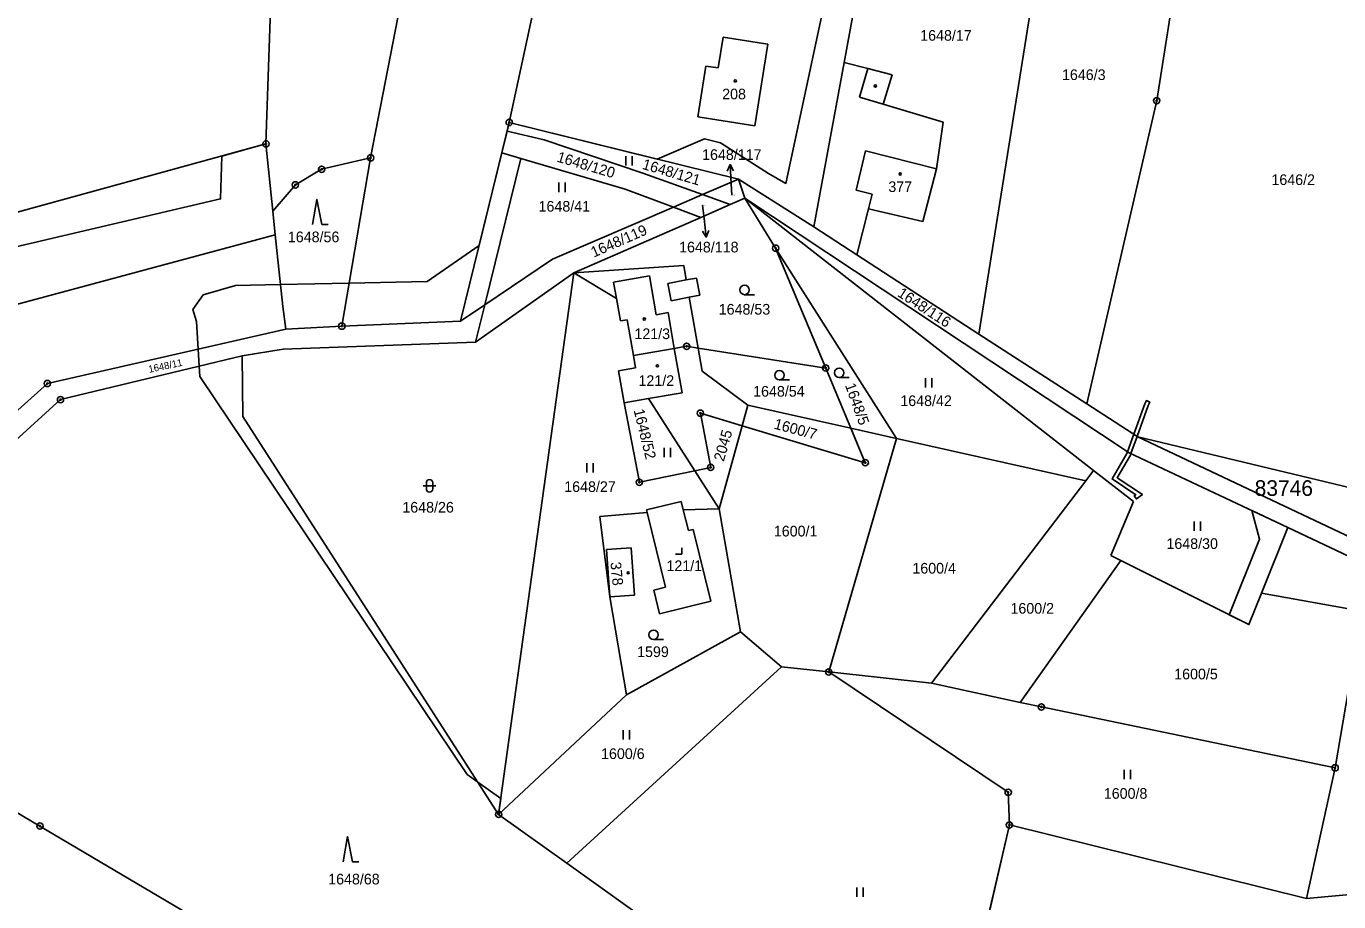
# Model space of a CAD drawing. Extents: x -445050 to -440454, y -1134563 to -1129741.
# Drawn here: x -443020.5 to -442811.1, y -1131945.9 to -1131806.2 of the extents above; entities that cross this region are included whole.
import ezdxf

# ---------------------------------------------------------------- set-up
doc = ezdxf.new("R2010")
doc.units = 0
for name, color, linetype in [('Vrstva 1', 7, 'Continuous'), ('Vrstva 16', 7, 'Continuous'), ('Vrstva 18', 7, 'Continuous'), ('Vrstva 19', 7, 'Continuous'), ('Vrstva 24', 7, 'Continuous'), ('Vrstva 25', 7, 'Continuous'), ('Vrstva 3', 7, 'Continuous'), ('Vrstva 30', 7, 'Continuous'), ('Vrstva 37', 7, 'Continuous'), ('Vrstva 4', 7, 'Continuous'), ('Vrstva 52', 7, 'Continuous'), ('Vrstva 53', 7, 'Continuous')]:
    doc.layers.add(name, color=color, linetype=linetype)

msp = doc.modelspace()

# ---------------------------------------------------------------- linework, layer by layer
at = {"layer": 'Vrstva 1'}
for p, q in [((-442835.91, -1131791.62), (-442840.13, -1131818.11)), ((-442840.13, -1131818.11), (-442851.28, -1131866.5)), ((-442943.42, -1131821.59), (-442943.76, -1131822.96)), ((-442943.76, -1131822.96), (-442944.61, -1131826.46)), ((-442937.87, -1131824.36), (-442943.76, -1131822.96)), ((-442922.13, -1131829.68), (-442937.87, -1131824.36)), ((-442944.61, -1131826.46), (-442951.19, -1131853.3)), ((-442944.61, -1131826.46), (-442941.58, -1131827.35)), ((-442941.58, -1131827.35), (-442924.93, -1131832.26)), ((-442912.57, -1131833.1), (-442922.13, -1131829.68)), ((-442912.57, -1131833.1), (-442906.86, -1131830.65)), ((-442905.86, -1131833.69), (-442906.86, -1131830.65)), ((-442924.93, -1131832.26), (-442917.23, -1131835.11)), ((-442917.23, -1131835.11), (-442912.57, -1131833.1)), ((-442908.15, -1131834.69), (-442912.57, -1131833.1)), ((-442905.86, -1131833.69), (-442908.15, -1131834.69)), ((-442936.52, -1131843.39), (-442917.23, -1131835.11)), ((-442917.23, -1131835.11), (-442912.83, -1131836.73)), ((-442908.15, -1131834.69), (-442912.83, -1131836.73)), ((-442912.83, -1131836.73), (-442933.12, -1131845.6)), ((-442947.31, -1131850.68), (-442936.52, -1131843.39)), ((-442951.19, -1131853.3), (-442947.31, -1131850.68)), ((-442948.78, -1131856.65), (-442947.31, -1131850.68))]:
    msp.add_line(p, q, dxfattribs=at)
for points in [[(-442965.54, -1131827.23), (-442949.37, -1131744.16)], [(-442927.88, -1131749.62), (-442943.42, -1131821.59)], [(-442856.22, -1131778.28), (-442868.5, -1131855.39)], [(-442980.83, -1131783.52), (-442982.22, -1131825.01)], [(-442886.26, -1131791.73), (-442890.01, -1131812.05)], [(-442910.07, -1131812.9), (-442909.29, -1131807.96)], [(-442909.29, -1131807.96), (-442902.18, -1131809.08)], [(-442902.18, -1131809.08), (-442904.23, -1131822.12)], [(-442912.05, -1131812.59), (-442913.32, -1131820.69)], [(-442912.05, -1131812.59), (-442910.07, -1131812.9)], [(-442894.84, -1131838.22), (-442890.01, -1131812.05)], [(-442886.21, -1131813), (-442890.01, -1131812.05)], [(-442882.33, -1131813.97), (-442886.21, -1131813)], [(-442883.75, -1131818.69), (-442882.33, -1131813.97)], [(-442874.21, -1131821.55), (-442883.75, -1131818.69)], [(-442906.86, -1131830.65), (-442943.42, -1131821.59)], [(-442904.23, -1131822.12), (-442913.32, -1131820.69)], [(-442875.28, -1131828.97), (-442874.21, -1131821.55)], [(-443031.8, -1131838.61), (-442982.22, -1131825.01)], [(-442982.22, -1131825.01), (-442981.12, -1131835.74)], [(-442973.34, -1131829.06), (-442965.54, -1131827.23)], [(-442965.54, -1131827.23), (-442970.13, -1131854.1)], [(-442977.53, -1131831.55), (-442973.34, -1131829.06)], [(-442877.44, -1131837.42), (-442875.28, -1131828.97)], [(-442981.12, -1131835.74), (-442977.53, -1131831.55)], [(-442906.86, -1131830.65), (-442894.84, -1131838.22)], [(-442905.86, -1131833.69), (-442844.52, -1131874.3)], [(-442900.92, -1131841.65), (-442905.86, -1131833.69)], [(-442850.2, -1131877.11), (-442905.86, -1131833.69)], [(-442981.12, -1131835.74), (-442980.75, -1131839.5)], [(-442886.11, -1131835.36), (-442887.95, -1131842.71)], [(-442886.11, -1131835.36), (-442877.44, -1131837.42)], [(-442894.84, -1131838.22), (-442887.95, -1131842.71)], [(-442980.75, -1131839.5), (-443045.23, -1131856.87)], [(-442979.55, -1131850.96), (-442980.75, -1131839.5)], [(-442881.62, -1131872.01), (-442900.92, -1131841.65)], [(-442900.92, -1131841.65), (-442892.93, -1131860.77)], [(-442887.95, -1131842.71), (-442868.5, -1131855.39)], [(-442933.12, -1131845.6), (-442915.57, -1131844.4)], [(-442915.57, -1131844.4), (-442915.17, -1131846.72)], [(-442948.78, -1131856.65), (-442933.12, -1131845.6)], [(-442945.11, -1131931.99), (-442933.12, -1131845.6)], [(-442933.12, -1131845.6), (-442926.3, -1131849.69)], [(-442915.17, -1131846.72), (-442913.54, -1131846.41)], [(-442913.02, -1131849.16), (-442913.54, -1131846.41)], [(-442979.08, -1131854.59), (-442979.55, -1131850.96)], [(-442926.3, -1131849.69), (-442925.67, -1131853.25)], [(-442913.02, -1131849.16), (-442914.69, -1131849.48)], [(-442914.69, -1131849.48), (-442913.29, -1131857.58)], [(-442925.67, -1131853.25), (-442924.59, -1131853.06)], [(-442923.59, -1131858.77), (-442924.59, -1131853.06)], [(-443017.1, -1131863.24), (-442979.08, -1131854.59)], [(-442970.13, -1131854.1), (-442979.08, -1131854.59)], [(-442951.19, -1131853.3), (-442970.13, -1131854.1)], [(-442979.5, -1131857.74), (-442948.78, -1131856.65)], [(-442917.09, -1131857.64), (-442915.12, -1131857.3)], [(-442915.12, -1131857.3), (-442913.29, -1131857.58)], [(-442851.28, -1131866.5), (-442868.5, -1131855.39)], [(-443015, -1131865.81), (-442986.01, -1131858.81)], [(-442986.01, -1131858.81), (-442979.5, -1131857.74)], [(-442986.01, -1131858.81), (-442985.89, -1131868.52)], [(-442923.59, -1131858.77), (-442917.09, -1131857.64)], [(-442923.59, -1131858.77), (-442923.25, -1131860.75)], [(-442913.29, -1131857.58), (-442912.65, -1131861.28)], [(-442913.29, -1131857.58), (-442892.93, -1131860.77)], [(-442923.25, -1131860.75), (-442926.01, -1131861.23)], [(-442925.11, -1131866.35), (-442926.01, -1131861.23)], [(-442912.65, -1131861.28), (-442905.36, -1131866.7)], [(-442892.93, -1131860.77), (-442888.92, -1131870.38)], [(-443069.69, -1131910.48), (-443017.1, -1131863.24)], [(-442925.11, -1131866.35), (-442921.19, -1131865.66)], [(-442921.19, -1131865.66), (-442913.82, -1131877.16)], [(-443061.62, -1131908.23), (-443015, -1131865.81)], [(-442925.11, -1131866.35), (-442922.66, -1131879)], [(-442905.36, -1131866.7), (-442906.26, -1131869.98)], [(-442905.36, -1131866.7), (-442888.92, -1131870.38)], [(-442851.28, -1131866.5), (-442843.12, -1131871.76)], [(-442985.89, -1131868.52), (-442945.11, -1131931.99)], [(-442906.26, -1131869.98), (-442912.92, -1131867.98)], [(-442912.92, -1131867.98), (-442911.28, -1131876.63)], [(-442906.26, -1131869.98), (-442909.92, -1131883.24)], [(-442886.62, -1131875.88), (-442906.26, -1131869.98)], [(-442881.62, -1131872.01), (-442892.46, -1131909.26)], [(-442888.92, -1131870.38), (-442886.62, -1131875.88)], [(-442888.92, -1131870.38), (-442881.62, -1131872.01)], [(-442881.62, -1131872.01), (-442851.45, -1131878.75)], [(-442843.12, -1131871.76), (-442784.77, -1131899.34)], [(-442843.12, -1131871.76), (-442807.88, -1131880.23)], [(-442819.22, -1131886.23), (-442844.52, -1131874.3)], [(-442913.82, -1131877.16), (-442922.66, -1131879)], [(-442911.28, -1131876.63), (-442913.82, -1131877.16)], [(-442913.82, -1131877.16), (-442909.92, -1131883.24)], [(-442851.45, -1131878.75), (-442850.2, -1131877.11)], [(-442843.83, -1131882.07), (-442850.2, -1131877.11)], [(-442876.08, -1131911.07), (-442851.45, -1131878.75)], [(-442915.99, -1131882.05), (-442921.52, -1131883.41)], [(-442915.99, -1131882.05), (-442915.65, -1131883.4)], [(-442847.46, -1131890.67), (-442843.83, -1131882.07)], [(-442921.41, -1131883.85), (-442928.98, -1131884.45)], [(-442927.35, -1131897.3), (-442928.98, -1131884.45)], [(-442921.52, -1131883.41), (-442921.41, -1131883.85)], [(-442918.48, -1131895.75), (-442921.41, -1131883.85)], [(-442915.65, -1131883.4), (-442909.92, -1131883.24)], [(-442915.65, -1131883.4), (-442914.83, -1131886.71)], [(-442909.92, -1131883.24), (-442906.55, -1131902.85)], [(-442914.06, -1131886.52), (-442914.83, -1131886.71)], [(-442914.06, -1131886.52), (-442911.24, -1131897.98)], [(-442819.22, -1131886.23), (-442823.41, -1131896.7)], [(-442819.22, -1131886.23), (-442790.99, -1131899.55)], [(-442927.88, -1131889.72), (-442923.99, -1131889.45)], [(-442927.35, -1131897.3), (-442927.88, -1131889.72)], [(-442923.99, -1131889.45), (-442923.46, -1131897.03)], [(-442845.88, -1131891.46), (-442847.46, -1131890.67)], [(-442861.89, -1131914.12), (-442845.88, -1131891.46)], [(-442825.42, -1131901.7), (-442845.88, -1131891.46)], [(-442923.46, -1131897.03), (-442927.35, -1131897.3)], [(-442920.37, -1131896.21), (-442918.48, -1131895.75)], [(-442920.37, -1131896.21), (-442919.44, -1131900)], [(-442823.41, -1131896.7), (-442825.42, -1131901.7)], [(-442807.43, -1131899.58), (-442823.41, -1131896.7)], [(-442924.69, -1131912.92), (-442927.35, -1131897.3)], [(-442911.24, -1131897.98), (-442919.44, -1131900)], [(-442811.66, -1131924.57), (-442807.43, -1131899.58)], [(-442906.55, -1131902.85), (-442924.69, -1131912.92)], [(-442899.97, -1131908.43), (-442906.55, -1131902.85)], [(-443061.62, -1131908.23), (-443018.28, -1131933.86)], [(-442899.97, -1131908.43), (-442934.22, -1131939.78)], [(-442892.46, -1131909.26), (-442899.97, -1131908.43)], [(-442876.08, -1131911.07), (-442892.46, -1131909.26)], [(-442892.46, -1131909.26), (-442863.82, -1131928.47)], [(-442861.89, -1131914.12), (-442876.08, -1131911.07)], [(-442924.69, -1131912.92), (-442945.11, -1131931.99)], [(-442858.52, -1131914.85), (-442861.89, -1131914.12)], [(-442858.52, -1131914.85), (-442811.66, -1131924.57)], [(-442811.66, -1131924.57), (-442816.22, -1131945.4)], [(-442863.64, -1131933.68), (-442863.82, -1131928.47)], [(-442945.11, -1131931.99), (-442934.22, -1131939.78)], [(-443018.28, -1131933.86), (-442860.07, -1132027.41)], [(-442863.64, -1131933.68), (-442867.63, -1131951)], [(-442816.22, -1131945.4), (-442863.64, -1131933.68)], [(-442934.22, -1131939.78), (-442919.05, -1131950.61)], [(-442816.22, -1131945.4), (-442801.17, -1131944.02)]]:
    msp.add_lwpolyline(points, dxfattribs=at)
at = {"layer": 'Vrstva 16'}
for p, q in [((-442908.02, -1131831.32), (-442908.18, -1131828.32)), ((-442912.33, -1131836.91), (-442911.98, -1131839.89))]:
    msp.add_line(p, q, dxfattribs=at)
for points in [[(-442908.63, -1131829.35), (-442908.18, -1131828.32), (-442907.63, -1131829.3)], [(-442907.92, -1131833.2), (-442908.02, -1131831.32)], [(-442912.58, -1131834.8), (-442912.33, -1131836.91)], [(-442911.6, -1131838.84), (-442911.98, -1131839.89), (-442912.59, -1131838.95)]]:
    msp.add_lwpolyline(points, dxfattribs=at)
at = {"layer": 'Vrstva 24'}
for centre, radius in [((-442840.13, -1131818.11), 0.5), ((-442840.13, -1131818.11), 0.1), ((-442943.42, -1131821.59), 0.5), ((-442943.42, -1131821.59), 0.1), ((-442982.22, -1131825.01), 0.5), ((-442982.22, -1131825.01), 0.1), ((-442965.54, -1131827.23), 0.5), ((-442965.54, -1131827.23), 0.1), ((-442973.34, -1131829.06), 0.5), ((-442973.34, -1131829.06), 0.1), ((-442977.53, -1131831.55), 0.5), ((-442977.53, -1131831.55), 0.1), ((-442900.92, -1131841.65), 0.5), ((-442900.92, -1131841.65), 0.1), ((-442970.13, -1131854.1), 0.5), ((-442970.13, -1131854.1), 0.1), ((-442915.12, -1131857.3), 0.5), ((-442915.12, -1131857.3), 0.1), ((-442892.93, -1131860.77), 0.5), ((-442892.93, -1131860.77), 0.1), ((-443017.1, -1131863.24), 0.5), ((-443017.1, -1131863.24), 0.1), ((-443015, -1131865.81), 0.5), ((-443015, -1131865.81), 0.1), ((-442912.92, -1131867.98), 0.5), ((-442912.92, -1131867.98), 0.1), ((-442911.28, -1131876.63), 0.5), ((-442886.62, -1131875.88), 0.5), ((-442886.62, -1131875.88), 0.1), ((-442911.28, -1131876.63), 0.1), ((-442922.66, -1131879), 0.5), ((-442922.66, -1131879), 0.1), ((-442892.46, -1131909.26), 0.5), ((-442892.46, -1131909.26), 0.1), ((-442858.52, -1131914.85), 0.5), ((-442858.52, -1131914.85), 0.1), ((-442811.66, -1131924.57), 0.5), ((-442811.66, -1131924.57), 0.1), ((-442863.82, -1131928.47), 0.5), ((-442863.82, -1131928.47), 0.1), ((-442945.11, -1131931.99), 0.5), ((-442945.11, -1131931.99), 0.1), ((-443018.28, -1131933.86), 0.5), ((-443018.28, -1131933.86), 0.1), ((-442863.64, -1131933.68), 0.5), ((-442863.64, -1131933.68), 0.1)]:
    msp.add_circle(centre, radius, dxfattribs=at)
at = {"layer": 'Vrstva 25'}
for p, q in [((-442924.81, -1131828.48), (-442924.81, -1131826.98)), ((-442923.81, -1131828.48), (-442923.81, -1131826.98)), ((-442935.52, -1131832.69), (-442935.52, -1131831.19)), ((-442934.52, -1131832.69), (-442934.52, -1131831.19)), ((-442905.87, -1131849.07), (-442904.27, -1131849.07)), ((-442900.32, -1131862.67), (-442898.72, -1131862.67)), ((-442890.78, -1131862.27), (-442889.18, -1131862.27)), ((-442876.99, -1131863.88), (-442876.99, -1131862.38)), ((-442875.99, -1131863.88), (-442875.99, -1131862.38)), ((-442918.68, -1131875.02), (-442918.68, -1131873.52)), ((-442917.68, -1131875.02), (-442917.68, -1131873.52)), ((-442931.03, -1131877.47), (-442931.03, -1131875.97)), ((-442930.03, -1131877.47), (-442930.03, -1131875.97)), ((-442957.13, -1131879.57), (-442955.13, -1131879.57)), ((-442956.63, -1131880.07), (-442956.63, -1131879.07)), ((-442955.63, -1131879.07), (-442955.63, -1131880.07)), ((-442834.13, -1131886.74), (-442834.13, -1131885.24)), ((-442833.13, -1131886.74), (-442833.13, -1131885.24)), ((-442920.4, -1131904.09), (-442918.8, -1131904.09)), ((-442925.23, -1131920.06), (-442925.23, -1131918.56)), ((-442924.23, -1131920.06), (-442924.23, -1131918.56)), ((-442845.32, -1131926.36), (-442845.32, -1131924.86)), ((-442844.32, -1131926.36), (-442844.32, -1131924.86)), ((-442887.96, -1131945.15), (-442887.96, -1131943.65)), ((-442886.96, -1131945.15), (-442886.96, -1131943.65))]:
    msp.add_line(p, q, dxfattribs=at)
for points in [[(-442974.81, -1131837.86), (-442974.11, -1131833.86), (-442973.31, -1131837.86), (-442972.31, -1131837.86)], [(-442916.91, -1131890.45), (-442915.91, -1131890.45), (-442915.91, -1131889.45)], [(-442969.92, -1131939.54), (-442969.22, -1131935.54), (-442968.42, -1131939.54), (-442967.42, -1131939.54)]]:
    msp.add_lwpolyline(points, dxfattribs=at)
for centre, radius in [((-442907.36, -1131814.96), 0.175), ((-442885.01, -1131815.76), 0.175), ((-442881.06, -1131829.82), 0.175), ((-442905.87, -1131848.32), 0.75), ((-442921.88, -1131852.96), 0.175), ((-442919.79, -1131860.42), 0.175), ((-442900.32, -1131861.92), 0.75), ((-442890.78, -1131861.52), 0.75), ((-442924.45, -1131893.46), 0.175), ((-442920.4, -1131903.34), 0.75)]:
    msp.add_circle(centre, radius, dxfattribs=at)
for centre, start, end in [((-442956.13, -1131879.07), 0, 180), ((-442956.13, -1131880.07), 180, 0)]:
    msp.add_arc(centre, 0.5, start, end, dxfattribs=at)
at = {"layer": 'Vrstva 3'}
for points in [[(-442910.07, -1131812.9), (-442909.29, -1131807.96)], [(-442909.29, -1131807.96), (-442902.18, -1131809.08)], [(-442902.18, -1131809.08), (-442904.23, -1131822.12)], [(-442912.05, -1131812.59), (-442913.32, -1131820.69)], [(-442912.05, -1131812.59), (-442910.07, -1131812.9)], [(-442904.23, -1131822.12), (-442913.32, -1131820.69)], [(-442888.1, -1131832.4), (-442886.6, -1131826.11)], [(-442886.6, -1131826.11), (-442875.28, -1131828.97)], [(-442877.44, -1131837.42), (-442875.28, -1131828.97)], [(-442885.53, -1131833.04), (-442888.1, -1131832.4)], [(-442886.11, -1131835.36), (-442885.53, -1131833.04)], [(-442886.11, -1131835.36), (-442877.44, -1131837.42)], [(-442926.76, -1131847.05), (-442921.05, -1131846.05)], [(-442921.05, -1131846.05), (-442919.96, -1131852.26)], [(-442926.76, -1131847.05), (-442926.3, -1131849.69)], [(-442926.3, -1131849.69), (-442925.67, -1131853.25)], [(-442925.67, -1131853.25), (-442924.59, -1131853.06)], [(-442923.59, -1131858.77), (-442924.59, -1131853.06)], [(-442918.09, -1131851.92), (-442919.96, -1131852.26)], [(-442918.09, -1131851.92), (-442917.09, -1131857.64)], [(-442923.59, -1131858.77), (-442917.09, -1131857.64)], [(-442923.59, -1131858.77), (-442917.09, -1131857.64)], [(-442923.59, -1131858.77), (-442923.25, -1131860.75)], [(-442917.09, -1131857.64), (-442915.85, -1131864.73)], [(-442923.25, -1131860.75), (-442926.01, -1131861.23)], [(-442925.11, -1131866.35), (-442926.01, -1131861.23)], [(-442925.11, -1131866.35), (-442921.19, -1131865.66)], [(-442921.19, -1131865.66), (-442915.85, -1131864.73)], [(-442927.88, -1131889.72), (-442923.99, -1131889.45)], [(-442927.35, -1131897.3), (-442927.88, -1131889.72)], [(-442923.99, -1131889.45), (-442923.46, -1131897.03)], [(-442923.46, -1131897.03), (-442927.35, -1131897.3)]]:
    msp.add_lwpolyline(points, dxfattribs=at)
at = {"layer": 'Vrstva 30'}
for p, q in [((-442951.19, -1131853.3), (-442944.61, -1131826.46)), ((-442941.58, -1131827.35), (-442947.31, -1131850.68)), ((-442944.61, -1131826.46), (-442941.58, -1131827.35)), ((-442947.31, -1131850.68), (-442951.19, -1131853.3))]:
    msp.add_line(p, q, dxfattribs=at)
for points in [[(-442843.77, -1131871.34), (-442842.03, -1131866.51), (-442841.76, -1131865.96), (-442841.22, -1131866.23), (-442841.48, -1131866.75), (-442843.25, -1131871.68), (-442843.77, -1131871.34)], [(-442844.77, -1131874.13), (-442843.77, -1131871.34), (-442843.25, -1131871.68), (-442844.24, -1131874.43), (-442844.52, -1131874.3), (-442844.77, -1131874.13)], [(-442844.24, -1131874.43), (-442844.33, -1131874.68), (-442846.45, -1131878.28), (-442842.42, -1131880.97), (-442843.37, -1131881.65), (-442843.72, -1131881.16), (-442843.48, -1131880.99), (-442847.25, -1131878.47), (-442844.87, -1131874.42), (-442844.77, -1131874.13), (-442844.52, -1131874.3)], [(-442844.52, -1131874.3), (-442844.24, -1131874.43)], [(-442828.55, -1131900.13), (-442823.72, -1131888.07), (-442824.98, -1131883.51), (-442819.22, -1131886.23), (-442823.41, -1131896.7), (-442825.42, -1131901.7), (-442828.55, -1131900.13)]]:
    msp.add_lwpolyline(points, dxfattribs=at)
at = {"layer": 'Vrstva 37'}
for centre in [(-442907.36, -1131814.96), (-442881.06, -1131829.82), (-442921.88, -1131852.96), (-442919.79, -1131860.42), (-442924.45, -1131893.46)]:
    msp.add_circle(centre, 0.175, dxfattribs=at)
at = {"layer": 'Vrstva 4'}
for points in [[(-442887.53, -1131817.55), (-442886.21, -1131813)], [(-442887.53, -1131817.55), (-442883.75, -1131818.69)], [(-442888.1, -1131832.4), (-442886.6, -1131826.11)], [(-442886.6, -1131826.11), (-442875.28, -1131828.97)], [(-442885.53, -1131833.04), (-442888.1, -1131832.4)], [(-442886.11, -1131835.36), (-442885.53, -1131833.04)], [(-442926.76, -1131847.05), (-442921.05, -1131846.05)], [(-442921.05, -1131846.05), (-442919.96, -1131852.26)], [(-442915.17, -1131846.72), (-442918.11, -1131847.28)], [(-442926.76, -1131847.05), (-442926.3, -1131849.69)], [(-442918.11, -1131847.28), (-442917.58, -1131850.03)], [(-442914.69, -1131849.48), (-442917.58, -1131850.03)], [(-442918.09, -1131851.92), (-442919.96, -1131852.26)], [(-442918.09, -1131851.92), (-442917.09, -1131857.64)], [(-442917.09, -1131857.64), (-442915.85, -1131864.73)], [(-442921.19, -1131865.66), (-442915.85, -1131864.73)]]:
    msp.add_lwpolyline(points, dxfattribs=at)
at = {"layer": 'Vrstva 52'}
for points in [[(-442919.05, -1131950.61), (-442934.22, -1131939.78), (-442945.11, -1131931.99), (-442944.76, -1131929.48), (-442948.42, -1131926.84), (-442950.12, -1131925.61), (-442992.79, -1131862.1), (-442992.88, -1131860.47), (-442993.03, -1131857.76), (-442993.28, -1131853.33), (-442993.91, -1131851.42), (-442992.22, -1131849.08), (-442987.11, -1131847.59), (-442979.92, -1131847.44), (-442968.95, -1131847.21), (-442956.5, -1131846.95), (-442948.23, -1131841.24), (-442943.42, -1131821.59), (-442919.82, -1131827.44), (-442912.28, -1131824.21), (-442909.73, -1131824.84), (-442902.08, -1131829.73), (-442899.27, -1131831.31), (-442886.99, -1131773.82)], [(-442980.83, -1131783.52), (-442982.22, -1131825.01), (-442989.29, -1131826.95), (-442989.47, -1131833.79), (-443050.23, -1131848.05), (-443054.17, -1131848.98), (-443062.53, -1131834.67), (-443066.41, -1131828.03), (-443068.32, -1131824.76), (-443109.56, -1131859.5)], [(-442844.92, -1132008.41), (-442828.36, -1131988.15), (-442847.35, -1131970.18), (-442858.29, -1131959.62), (-442867.41, -1131950.05), (-442863.64, -1131933.68), (-442816.22, -1131945.4), (-442801.17, -1131944.02), (-442791.19, -1131943.1), (-442783.65, -1131920.6), (-442781.94, -1131912.37), (-442751.11, -1131918.53), (-442744.11, -1131919.96), (-442720.75, -1131944.53), (-442720.4, -1131947.49), (-442720.32, -1131948.14), (-442720.96, -1131953.24), (-442720.32, -1131954.94), (-442717.01, -1131955.85), (-442714.45, -1131956.55), (-442714.58, -1131958.85)]]:
    msp.add_lwpolyline(points, dxfattribs=at)

# ---------------------------------------------------------------- texts
at = {"layer": 'Vrstva 16'}
for s, p in [('1648/117', (-442912.65, -1131827.57)), ('1648/118', (-442916.32, -1131842.33))]:
    msp.add_text(s, height=1.7, dxfattribs=at).set_placement(p)
msp.add_text('1648/11', height=1.14, rotation=12.019, dxfattribs=at).set_placement((-443000.85, -1131861.55))
at = {"layer": 'Vrstva 18'}
for s, height, p in [('1648/17', 1.7, (-442877.86, -1131808.55)), ('1646/3', 1.7, (-442855.24, -1131814.82)), ('1646/2', 1.7, (-442821.83, -1131831.57)), ('1648/41', 1.7, (-442938.74, -1131835.82)), ('1648/117', 0.1, (-442907.92, -1131833.2)), ('1648/118', 0.1, (-442912.58, -1131834.8)), ('1648/56', 1.7, (-442978.73, -1131840.7)), ('1648/53', 1.7, (-442910, -1131852.25)), ('1648/54', 1.7, (-442904.51, -1131865.34)), ('1648/42', 1.7, (-442881.03, -1131866.84)), ('1648/27', 1.7, (-442934.64, -1131880.55)), ('1648/26', 1.7, (-442960.47, -1131883.84)), ('1600/1', 1.7, (-442901.21, -1131887.65)), ('1648/30', 1.7, (-442838.58, -1131889.64)), ('1600/4', 1.7, (-442879.11, -1131893.57)), ('1600/2', 1.7, (-442863.46, -1131899.97)), ('1599', 1.7, (-442923.02, -1131906.89)), ('1600/5', 1.7, (-442837.34, -1131910.45)), ('1600/6', 1.7, (-442928.77, -1131923.16)), ('1600/8', 1.7, (-442848.57, -1131929.5)), ('1648/68', 1.7, (-442972.3, -1131943.17))]:
    msp.add_text(s, height=height, dxfattribs=at).set_placement(p)
for s, rotation, p in [('1648/120', 343.5695, (-442935.94, -1131827.82)), ('1648/121', 343.5695, (-442922.32, -1131828.98)), ('1648/119', 23.6007, (-442929.94, -1131843.17)), ('1648/116', 326.8985, (-442881.62, -1131849.22)), ('1648/5', 289.7226, (-442889.88, -1131863.51)), ('1648/52', 283.8672, (-442923.58, -1131867.51)), ('1600/7', 345.1401, (-442901.3, -1131870.43)), ('2045', 73.948, (-442909.2, -1131875.78))]:
    msp.add_text(s, height=1.7, rotation=rotation, dxfattribs=at).set_placement(p)
at = {"layer": 'Vrstva 19'}
for s, p in [('208', (-442909.45, -1131817.9)), ('377', (-442882.94, -1131832.69)), ('121/3', (-442923.45, -1131856.16)), ('121/2', (-442922.8, -1131863.63)), ('121/1', (-442918.34, -1131893.18))]:
    msp.add_text(s, height=1.7, dxfattribs=at).set_placement(p)
msp.add_text('378', height=1.7, rotation=275.8068, dxfattribs=at).set_placement((-442927.29, -1131891.8))
at = {"layer": 'Vrstva 53'}
msp.add_text('83746', height=2.5, dxfattribs=at).set_placement((-442824.5, -1131881.18))

doc.saveas('drawing.dxf')
